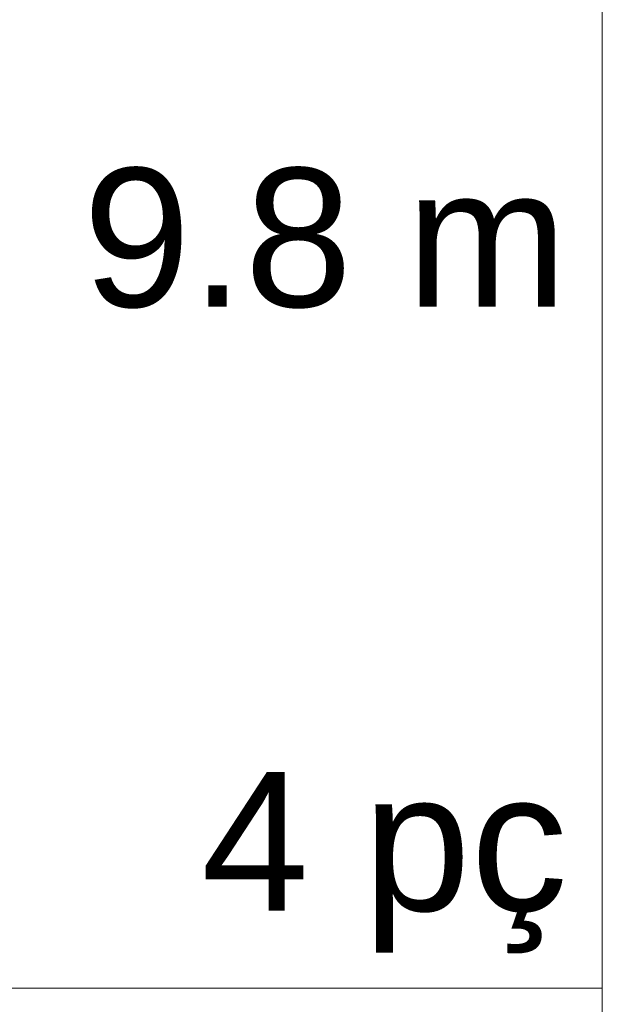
# Model space of a CAD drawing. Header units: millimetres. Extents: x 2 to 902, y -447 to 199.
# Tile 329 of 656: x 67.569 to 68.409, y 94.879 to 96.299. Entities that reach past the tile are written whole.
import ezdxf

# ---------------------------------------------------------------- set-up
doc = ezdxf.new("R2010")
doc.units = ezdxf.units.MM
doc.header["$MEASUREMENT"] = 0
doc.linetypes.add('NULL', pattern=[0])
doc.layers.add('DI-Tabelas', color=7, linetype='Continuous', lineweight=13)
doc.styles.add('Arial', font='arial.ttf')

msp = doc.modelspace()

# ---------------------------------------------------------------- linework, layer by layer
at = {"layer": 'DI-Tabelas'}
for p, q in [((68.4088, 96.6298), (68.4088, 96.1978)), ((68.4088, 96.1978), (68.4088, 95.7658)), ((68.4088, 95.7658), (68.4088, 95.3338)), ((68.4088, 95.3338), (68.4088, 94.9018)), ((68.4088, 94.9018), (65.3963, 94.9018)), ((68.4088, 94.9018), (68.4088, 94.4698))]:
    msp.add_line(p, q, dxfattribs=at)

# ---------------------------------------------------------------- texts
at = {"layer": 'DI-Tabelas', "linetype": 'NULL', "char_height": 0.2, "attachment_point": 9, "line_spacing_factor": 0.6, "style": 'Arial'}
for s, insert, width in [('9.8 m', (68.3588, 95.8818), 1.397256), ('4 pç', (68.3588, 94.9518), 1.056098)]:
    msp.add_mtext(s, dxfattribs=dict(at, insert=insert, width=width))

doc.saveas('drawing.dxf')
